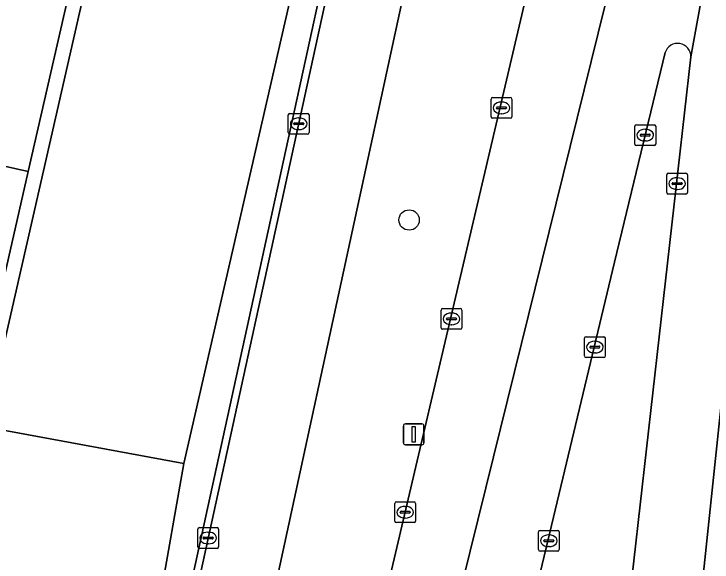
# Model space of a CAD drawing. Extents: x 160732 to 162107, y 387428 to 388479.
# Drawn here: x 162010.2 to 162043.77, y 387627.81 to 387654.14 of the extents above; entities that cross this region are included whole.
import ezdxf

# ---------------------------------------------------------------- set-up
doc = ezdxf.new("R2010")
doc.units = 0
for name, color, linetype in [('IMGEO_Berm_groen', 7, 'Continuous'), ('IMGEO_Boom', 7, 'Continuous'), ('IMGEO_Fietspad_gesloten', 7, 'Continuous'), ('IMGEO_Hek', 7, 'Continuous'), ('IMGEO_Kolk', 7, 'Continuous'), ('IMGEO_Lichtmast', 7, 'Continuous'), ('IMGEO_Pand', 7, 'Continuous'), ('IMGEO_Rijbaan_lokaal_open', 7, 'Continuous'), ('IMGEO_Rijbaan_regionaal_gesloten', 7, 'Continuous'), ('IMGEO_Verkeerseiland_groen', 7, 'Continuous')]:
    doc.layers.add(name, color=color, linetype=linetype)

msp = doc.modelspace()

# ---------------------------------------------------------------- linework, layer by layer
at = {"layer": 'IMGEO_Berm_groen'}
for points in [[(162078.939, 388086.659), (162076.265, 388053.874), (162063.587, 387938.826), (162058.212, 387890.638), (162045.271, 387774.61), (162041.163, 387745.007), (162038.136, 387726.282), (162034.793, 387707.612), (162031.801, 387692.315), (162031.23, 387689.642), (162028.125, 387675.112), (162018.37, 387632.538), (162017.199, 387625.902)], [(161983.221, 387479.765), (161992.515, 387489.107), (161993.746, 387500), (161995.111, 387512.365), (161996.899, 387524.195), (161999.346, 387534.66), (162000, 387536.886), (162001.965, 387543.576), (162010.062, 387568.114), (162011.339, 387572.056), (162014.383, 387581.39), (162016.098, 387586.6), (162020.922, 387601.792), (162023.646, 387610.041), (162025.518, 387616.202), (162027.21, 387622.492), (162038.971, 387672.62), (162043.416, 387694.444), (162045.786, 387706.079), (162050.875, 387735.171)], [(162017.041, 387619.091), (162032.317, 387688.968)], [(162036.123, 387688.22), (162020.951, 387618.232)], [(162017.199, 387625.902), (162018.37, 387632.538), (162008.802, 387634.295), (162009.195, 387625.439)]]:
    msp.add_lwpolyline(points, dxfattribs=at)
for points in [[(162019.621, 387681.702), (162022.415, 387695.08), (162022.419, 387695.104), (162021.725, 387695.205), (162018.941, 387681.857), (162016.203, 387669.862), (162013.542, 387658.207), (162010.887, 387646.573), (162008.114, 387634.427), (162008.229, 387634.4), (162008.802, 387634.295)], [(162028.125, 387675.112), (162031.23, 387689.642), (162022.419, 387695.104), (162022.415, 387695.08), (162019.621, 387681.702), (162008.802, 387634.295), (162018.37, 387632.538)]]:
    msp.add_lwpolyline(points, close=True, dxfattribs=at)
at = {"layer": 'IMGEO_Boom'}
msp.add_circle((162029.201, 387644.243), 0.489, dxfattribs=at)
at = {"layer": 'IMGEO_Fietspad_gesloten'}
msp.add_lwpolyline([(162020.951, 387618.232), (162036.123, 387688.22), (162032.644, 387688.883), (162017.375, 387619.041)], dxfattribs=at)
at = {"layer": 'IMGEO_Hek'}
for points in [[(162031.23, 387689.642), (162028.125, 387675.112), (162018.37, 387632.538)], [(162018.37, 387632.538), (162008.802, 387634.295)]]:
    msp.add_lwpolyline(points, dxfattribs=at)
at = {"layer": 'IMGEO_Kolk'}
for p, q in [((162033.218, 387650.13), (162034.07, 387650.13)), ((162033.143, 387649.204), (162033.143, 387650.056)), ((162033.631, 387649.91), (162033.656, 387649.91)), ((162034.144, 387650.056), (162034.144, 387649.204)), ((162033.402, 387649.624), (162033.402, 387649.636)), ((162033.84, 387649.587), (162033.442, 387649.587)), ((162033.445, 387649.673), (162033.843, 387649.673)), ((162033.886, 387649.636), (162033.886, 387649.624)), ((162023.394, 387648.441), (162023.394, 387649.293)), ((162023.469, 387649.367), (162024.321, 387649.367)), ((162023.882, 387649.147), (162023.907, 387649.147)), ((162024.395, 387649.293), (162024.395, 387648.441)), ((162034.07, 387649.13), (162033.218, 387649.13)), ((162033.654, 387649.35), (162033.629, 387649.35)), ((162023.653, 387648.861), (162023.653, 387648.873)), ((162024.091, 387648.824), (162023.693, 387648.824)), ((162023.696, 387648.91), (162024.094, 387648.91)), ((162024.137, 387648.873), (162024.137, 387648.861)), ((162040.06, 387647.894), (162040.06, 387648.746)), ((162040.135, 387648.82), (162040.987, 387648.82)), ((162041.061, 387648.746), (162041.061, 387647.894)), ((162023.905, 387648.587), (162023.88, 387648.587)), ((162040.548, 387648.6), (162040.573, 387648.6)), ((162024.321, 387648.367), (162023.469, 387648.367)), ((162040.319, 387648.314), (162040.319, 387648.326)), ((162040.757, 387648.277), (162040.359, 387648.277)), ((162040.362, 387648.363), (162040.76, 387648.363)), ((162040.803, 387648.326), (162040.803, 387648.314)), ((162040.987, 387647.82), (162040.135, 387647.82)), ((162040.571, 387648.04), (162040.546, 387648.04)), ((162041.59, 387645.564), (162041.59, 387646.416)), ((162041.665, 387646.49), (162042.517, 387646.49)), ((162042.591, 387646.416), (162042.591, 387645.564)), ((162042.078, 387646.27), (162042.103, 387646.27)), ((162041.849, 387645.984), (162041.849, 387645.996)), ((162042.287, 387645.947), (162041.889, 387645.947)), ((162041.892, 387646.033), (162042.29, 387646.033)), ((162042.101, 387645.71), (162042.076, 387645.71)), ((162042.333, 387645.996), (162042.333, 387645.984)), ((162042.517, 387645.49), (162041.665, 387645.49)), ((162030.74, 387639.064), (162030.74, 387639.916)), ((162030.815, 387639.99), (162031.667, 387639.99)), ((162031.228, 387639.77), (162031.253, 387639.77)), ((162031.741, 387639.916), (162031.741, 387639.064)), ((162030.999, 387639.484), (162030.999, 387639.496)), ((162031.437, 387639.447), (162031.039, 387639.447)), ((162031.042, 387639.533), (162031.44, 387639.533)), ((162031.483, 387639.496), (162031.483, 387639.484)), ((162031.667, 387638.99), (162030.815, 387638.99)), ((162031.251, 387639.21), (162031.226, 387639.21)), ((162037.639, 387637.707), (162037.639, 387638.559)), ((162037.714, 387638.633), (162038.566, 387638.633)), ((162038.127, 387638.413), (162038.152, 387638.413)), ((162038.64, 387638.559), (162038.64, 387637.707)), ((162037.898, 387638.127), (162037.898, 387638.139)), ((162038.336, 387638.09), (162037.938, 387638.09)), ((162037.941, 387638.176), (162038.339, 387638.176)), ((162038.382, 387638.139), (162038.382, 387638.127)), ((162038.15, 387637.853), (162038.125, 387637.853)), ((162038.566, 387637.633), (162037.714, 387637.633)), ((162028.517, 387629.773), (162028.517, 387630.625)), ((162028.592, 387630.699), (162029.444, 387630.699)), ((162029.518, 387630.625), (162029.518, 387629.773)), ((162029.005, 387630.479), (162029.03, 387630.479)), ((162028.776, 387630.193), (162028.776, 387630.205)), ((162029.214, 387630.156), (162028.816, 387630.156)), ((162028.819, 387630.242), (162029.217, 387630.242)), ((162029.26, 387630.205), (162029.26, 387630.193)), ((162029.444, 387629.699), (162028.592, 387629.699)), ((162029.028, 387629.919), (162029.003, 387629.919)), ((162019.042, 387628.535), (162019.042, 387629.387)), ((162019.117, 387629.461), (162019.969, 387629.461)), ((162020.043, 387629.387), (162020.043, 387628.535)), ((162035.424, 387628.401), (162035.424, 387629.253)), ((162035.499, 387629.327), (162036.351, 387629.327)), ((162036.425, 387629.253), (162036.425, 387628.401)), ((162019.301, 387628.955), (162019.301, 387628.967)), ((162019.739, 387628.918), (162019.341, 387628.918)), ((162019.344, 387629.004), (162019.742, 387629.004)), ((162019.53, 387629.241), (162019.555, 387629.241)), ((162019.785, 387628.967), (162019.785, 387628.955)), ((162035.912, 387629.107), (162035.937, 387629.107)), ((162019.553, 387628.681), (162019.528, 387628.681)), ((162035.683, 387628.821), (162035.683, 387628.833)), ((162036.121, 387628.784), (162035.723, 387628.784)), ((162035.726, 387628.87), (162036.124, 387628.87)), ((162036.167, 387628.833), (162036.167, 387628.821)), ((162019.969, 387628.461), (162019.117, 387628.461)), ((162036.351, 387628.327), (162035.499, 387628.327)), ((162035.935, 387628.547), (162035.91, 387628.547))]:
    msp.add_line(p, q, dxfattribs=at)
for points in [[(162033.218, 387650.13), (162034.07, 387650.13)], [(162033.143, 387649.204), (162033.143, 387650.056)], [(162034.144, 387650.056), (162034.144, 387649.204)], [(162023.394, 387648.441), (162023.394, 387649.293)], [(162023.469, 387649.367), (162024.321, 387649.367)], [(162024.395, 387649.293), (162024.395, 387648.441)], [(162034.07, 387649.13), (162033.218, 387649.13)], [(162040.06, 387647.894), (162040.06, 387648.746)], [(162040.135, 387648.82), (162040.987, 387648.82)], [(162041.061, 387648.746), (162041.061, 387647.894)], [(162024.321, 387648.367), (162023.469, 387648.367)], [(162040.987, 387647.82), (162040.135, 387647.82)], [(162041.59, 387645.564), (162041.59, 387646.416)], [(162041.665, 387646.49), (162042.517, 387646.49)], [(162042.591, 387646.416), (162042.591, 387645.564)], [(162042.517, 387645.49), (162041.665, 387645.49)], [(162030.74, 387639.064), (162030.74, 387639.916)], [(162030.815, 387639.99), (162031.667, 387639.99)], [(162031.741, 387639.916), (162031.741, 387639.064)], [(162031.667, 387638.99), (162030.815, 387638.99)], [(162037.639, 387637.707), (162037.639, 387638.559)], [(162037.714, 387638.633), (162038.566, 387638.633)], [(162038.64, 387638.559), (162038.64, 387637.707)], [(162038.566, 387637.633), (162037.714, 387637.633)], [(162028.517, 387629.773), (162028.517, 387630.625)], [(162028.592, 387630.699), (162029.444, 387630.699)], [(162029.518, 387630.625), (162029.518, 387629.773)], [(162029.444, 387629.699), (162028.592, 387629.699)], [(162019.042, 387628.535), (162019.042, 387629.387)], [(162019.117, 387629.461), (162019.969, 387629.461)], [(162020.043, 387629.387), (162020.043, 387628.535)], [(162035.424, 387628.401), (162035.424, 387629.253)], [(162035.499, 387629.327), (162036.351, 387629.327)], [(162036.425, 387629.253), (162036.425, 387628.401)], [(162019.969, 387628.461), (162019.117, 387628.461)], [(162036.351, 387628.327), (162035.499, 387628.327)]]:
    msp.add_lwpolyline(points, dxfattribs=at)
for centre, radius, start, end in [((162033.22, 387650.054), 0.0765, 91.552, 178.448), ((162033.22, 387650.054), 0.0765, 91.552, 178.448), ((162034.068, 387650.054), 0.0765, 1.552, 88.448), ((162034.068, 387650.054), 0.0765, 1.552, 88.448), ((162033.442, 387649.633), 0.0403, 85.8775, 175.7526), ((162033.439, 387649.623), 0.0366, 178.938, 274.7102), ((162033.843, 387649.63), 0.043, 264.8664, 352.4533), ((162033.847, 387649.635), 0.0386, 1.7309, 96.639), ((162023.471, 387649.291), 0.0765, 91.552, 178.448), ((162023.471, 387649.291), 0.0765, 91.552, 178.448), ((162024.319, 387649.291), 0.0765, 1.552, 88.448), ((162024.319, 387649.291), 0.0765, 1.552, 88.448), ((162033.22, 387649.206), 0.0765, 181.552, 268.448), ((162033.22, 387649.206), 0.0765, 181.552, 268.448), ((162034.068, 387649.206), 0.0765, 271.552, 358.448), ((162034.068, 387649.206), 0.0765, 271.552, 358.448), ((162023.693, 387648.87), 0.0403, 85.8775, 175.7526), ((162023.69, 387648.86), 0.0366, 178.938, 274.7102), ((162024.094, 387648.867), 0.043, 264.8664, 352.4533), ((162024.098, 387648.872), 0.0386, 1.7309, 96.639), ((162040.137, 387648.744), 0.0765, 91.552, 178.448), ((162040.137, 387648.744), 0.0765, 91.552, 178.448), ((162040.985, 387648.744), 0.0765, 1.552, 88.448), ((162040.985, 387648.744), 0.0765, 1.552, 88.448), ((162023.471, 387648.443), 0.0765, 181.552, 268.448), ((162023.471, 387648.443), 0.0765, 181.552, 268.448), ((162024.319, 387648.443), 0.0765, 271.552, 358.448), ((162024.319, 387648.443), 0.0765, 271.552, 358.448), ((162040.359, 387648.323), 0.0403, 85.8775, 175.7526), ((162040.356, 387648.313), 0.0366, 178.938, 274.7102), ((162040.76, 387648.32), 0.043, 264.8664, 352.4533), ((162040.764, 387648.325), 0.0386, 1.7309, 96.639), ((162040.137, 387647.896), 0.0765, 181.552, 268.448), ((162040.137, 387647.896), 0.0765, 181.552, 268.448), ((162040.985, 387647.896), 0.0765, 271.552, 358.448), ((162040.985, 387647.896), 0.0765, 271.552, 358.448), ((162041.667, 387646.414), 0.0765, 91.552, 178.448), ((162041.667, 387646.414), 0.0765, 91.552, 178.448), ((162042.515, 387646.414), 0.0765, 1.552, 88.448), ((162042.515, 387646.414), 0.0765, 1.552, 88.448), ((162041.889, 387645.993), 0.0403, 85.8775, 175.7526), ((162041.886, 387645.983), 0.0366, 178.938, 274.7102), ((162042.29, 387645.99), 0.043, 264.8664, 352.4533), ((162042.294, 387645.995), 0.0386, 1.7309, 96.639), ((162041.667, 387645.566), 0.0765, 181.552, 268.448), ((162041.667, 387645.566), 0.0765, 181.552, 268.448), ((162042.515, 387645.566), 0.0765, 271.552, 358.448), ((162042.515, 387645.566), 0.0765, 271.552, 358.448), ((162030.817, 387639.914), 0.0765, 91.552, 178.448), ((162030.817, 387639.914), 0.0765, 91.552, 178.448), ((162031.665, 387639.914), 0.0765, 1.552, 88.448), ((162031.665, 387639.914), 0.0765, 1.552, 88.448), ((162031.039, 387639.493), 0.0403, 85.8775, 175.7526), ((162031.036, 387639.483), 0.0366, 178.938, 274.7102), ((162031.44, 387639.49), 0.043, 264.8664, 352.4533), ((162031.444, 387639.495), 0.0386, 1.7309, 96.639), ((162030.817, 387639.066), 0.0765, 181.552, 268.448), ((162030.817, 387639.066), 0.0765, 181.552, 268.448), ((162031.665, 387639.066), 0.0765, 271.552, 358.448), ((162031.665, 387639.066), 0.0765, 271.552, 358.448), ((162037.716, 387638.557), 0.0765, 91.552, 178.448), ((162037.716, 387638.557), 0.0765, 91.552, 178.448), ((162038.564, 387638.557), 0.0765, 1.552, 88.448), ((162038.564, 387638.557), 0.0765, 1.552, 88.448), ((162037.938, 387638.136), 0.0403, 85.8775, 175.7526), ((162037.935, 387638.126), 0.0366, 178.938, 274.7102), ((162038.339, 387638.133), 0.043, 264.8664, 352.4533), ((162038.343, 387638.138), 0.0386, 1.7309, 96.639), ((162037.716, 387637.709), 0.0765, 181.552, 268.448), ((162037.716, 387637.709), 0.0765, 181.552, 268.448), ((162038.564, 387637.709), 0.0765, 271.552, 358.448), ((162038.564, 387637.709), 0.0765, 271.552, 358.448), ((162028.594, 387630.623), 0.0765, 91.552, 178.448), ((162028.594, 387630.623), 0.0765, 91.552, 178.448), ((162029.442, 387630.623), 0.0765, 1.552, 88.448), ((162029.442, 387630.623), 0.0765, 1.552, 88.448), ((162028.816, 387630.202), 0.0403, 85.8775, 175.7526), ((162028.813, 387630.192), 0.0366, 178.938, 274.7102), ((162029.217, 387630.199), 0.043, 264.8664, 352.4533), ((162029.221, 387630.204), 0.0386, 1.7309, 96.639), ((162028.594, 387629.775), 0.0765, 181.552, 268.448), ((162028.594, 387629.775), 0.0765, 181.552, 268.448), ((162029.442, 387629.775), 0.0765, 271.552, 358.448), ((162029.442, 387629.775), 0.0765, 271.552, 358.448), ((162019.119, 387629.385), 0.0765, 91.552, 178.448), ((162019.119, 387629.385), 0.0765, 91.552, 178.448), ((162019.967, 387629.385), 0.0765, 1.552, 88.448), ((162019.967, 387629.385), 0.0765, 1.552, 88.448), ((162035.501, 387629.251), 0.0765, 91.552, 178.448), ((162035.501, 387629.251), 0.0765, 91.552, 178.448), ((162036.349, 387629.251), 0.0765, 1.552, 88.448), ((162036.349, 387629.251), 0.0765, 1.552, 88.448), ((162019.341, 387628.964), 0.0403, 85.8775, 175.7526), ((162019.338, 387628.954), 0.0366, 178.938, 274.7102), ((162019.742, 387628.961), 0.043, 264.8664, 352.4533), ((162019.746, 387628.966), 0.0386, 1.7309, 96.639), ((162035.723, 387628.83), 0.0403, 85.8775, 175.7526), ((162035.72, 387628.82), 0.0366, 178.938, 274.7102), ((162036.124, 387628.827), 0.043, 264.8664, 352.4533), ((162036.128, 387628.832), 0.0386, 1.7309, 96.639), ((162019.119, 387628.537), 0.0765, 181.552, 268.448), ((162019.119, 387628.537), 0.0765, 181.552, 268.448), ((162019.967, 387628.537), 0.0765, 271.552, 358.448), ((162019.967, 387628.537), 0.0765, 271.552, 358.448), ((162035.501, 387628.403), 0.0765, 181.552, 268.448), ((162035.501, 387628.403), 0.0765, 181.552, 268.448), ((162036.349, 387628.403), 0.0765, 271.552, 358.448), ((162036.349, 387628.403), 0.0765, 271.552, 358.448)]:
    msp.add_arc(centre, radius, start, end, dxfattribs=at)
for centre, major_axis, ratio, start_param, end_param in [((162033.63, 387649.63), (-0.387, 0.002), 0.722429, 4.712389, 7.853982), ((162033.655, 387649.63), (-0.39, 0.002), 0.717154, 1.570796, 4.712389), ((162023.881, 387648.867), (-0.387, 0.002), 0.722429, 4.712389, 7.853982), ((162023.906, 387648.867), (-0.39, 0.002), 0.717154, 1.570796, 4.712389), ((162040.547, 387648.32), (-0.387, 0.002), 0.722429, 4.712389, 7.853982), ((162040.572, 387648.32), (-0.39, 0.002), 0.717154, 1.570796, 4.712389), ((162042.077, 387645.99), (-0.387, 0.002), 0.722429, 4.712389, 7.853982), ((162042.102, 387645.99), (-0.39, 0.002), 0.717154, 1.570796, 4.712389), ((162031.227, 387639.49), (-0.387, 0.002), 0.722429, 4.712389, 7.853982), ((162031.252, 387639.49), (-0.39, 0.002), 0.717154, 1.570796, 4.712389), ((162038.126, 387638.133), (-0.387, 0.002), 0.722429, 4.712389, 7.853982), ((162038.151, 387638.133), (-0.39, 0.002), 0.717154, 1.570796, 4.712389), ((162029.004, 387630.199), (-0.387, 0.002), 0.722429, 4.712389, 7.853982), ((162029.029, 387630.199), (-0.39, 0.002), 0.717154, 1.570796, 4.712389), ((162019.529, 387628.961), (-0.387, 0.002), 0.722429, 4.712389, 7.853982), ((162019.554, 387628.961), (-0.39, 0.002), 0.717154, 1.570796, 4.712389), ((162035.911, 387628.827), (-0.387, 0.002), 0.722429, 4.712389, 7.853982), ((162035.936, 387628.827), (-0.39, 0.002), 0.717154, 1.570796, 4.712389)]:
    msp.add_ellipse(centre, major_axis=major_axis, ratio=ratio, start_param=start_param, end_param=end_param, dxfattribs=at)
at = {"layer": 'IMGEO_Lichtmast'}
for p, q in [((162028.928, 387633.541), (162028.928, 387634.341)), ((162028.928, 387634.341), (162028.928, 387633.541)), ((162029.028, 387634.441), (162029.818, 387634.441)), ((162029.818, 387634.441), (162029.028, 387634.441)), ((162029.918, 387634.341), (162029.918, 387633.541)), ((162029.918, 387633.541), (162029.918, 387634.341)), ((162029.818, 387633.441), (162029.028, 387633.441)), ((162029.028, 387633.441), (162029.818, 387633.441))]:
    msp.add_line(p, q, dxfattribs=at)
msp.add_lwpolyline([(162029.348, 387634.316), (162029.498, 387634.316), (162029.498, 387633.566), (162029.348, 387633.566), (162029.348, 387634.316)], dxfattribs=at)
for centre, start, end in [((162029.028, 387634.341), 90, 180), ((162029.028, 387634.341), 90, 180), ((162029.818, 387634.341), 0, 90), ((162029.818, 387634.341), 360, 90), ((162029.028, 387633.541), 180, 270), ((162029.028, 387633.541), 180, 270), ((162029.818, 387633.541), 270, 0), ((162029.818, 387633.541), 270, 0)]:
    msp.add_arc(centre, 0.1, start, end, dxfattribs=at)
at = {"layer": 'IMGEO_Pand'}
for points in [[(162013.542, 387658.207), (162007.335, 387659.595), (162007.374, 387659.771), (162004.793, 387660.357), (162004.705, 387660.008), (162005.247, 387656.261), (162006.476, 387656), (162004.711, 387648.146), (162004.671, 387647.97), (162010.887, 387646.573)], [(162010.887, 387646.573), (162004.671, 387647.97), (162004.711, 387648.146), (162002.114, 387648.649), (162002.042, 387648.32), (162002.58, 387644.57), (162003.832, 387644.314), (162002.022, 387636.386), (162001.899, 387635.848), (162007.482, 387634.575), (162007.635, 387634.539), (162008.114, 387634.427)]]:
    msp.add_lwpolyline(points, close=True, dxfattribs=at)
at = {"layer": 'IMGEO_Rijbaan_lokaal_open'}
for points in [[(162032.644, 387688.883), (162032.317, 387688.968), (162017.041, 387619.091)], [(162017.375, 387619.041), (162032.644, 387688.883)]]:
    msp.add_lwpolyline(points, dxfattribs=at)
at = {"layer": 'IMGEO_Rijbaan_regionaal_gesloten'}
for points in [[(162010.771, 387558.998), (162014.876, 387571.828), (162023.571, 387598.28), (162029.156, 387616.28), (162033.257, 387632.856), (162040.305, 387661.344), (162043.37, 387676.388), (162044.752, 387686.025), (162048.12, 387709.504)], [(162045.786, 387706.079), (162043.416, 387694.444), (162038.971, 387672.62), (162027.21, 387622.492), (162025.518, 387616.202), (162023.646, 387610.041), (162020.922, 387601.792), (162016.098, 387586.6), (162014.383, 387581.39), (162011.339, 387572.056), (162010.062, 387568.114), (162001.965, 387543.576)], [(162042.756, 387652.083), (162048.791, 387685.235), (162044.752, 387686.025), (162043.37, 387676.388), (162040.305, 387661.344), (162033.257, 387632.856), (162029.156, 387616.28), (162023.571, 387598.28), (162014.876, 387571.828), (162010.771, 387558.998)], [(161999.545, 387489.107), (162000, 387493.165), (162000.744, 387500), (162001.92, 387510.839), (162003.342, 387520.717), (162005.124, 387529.178), (162008.267, 387540.197), (162023.566, 387586.883), (162028.452, 387602.325), (162032.234, 387614.315), (162033.919, 387620.661), (162039.087, 387642.212), (162041.515, 387652.286)]]:
    msp.add_lwpolyline(points, dxfattribs=at)
for points in [[(162042.724, 387621.214), (162049.426, 387684.861), (162050.39, 387694.019), (162048.791, 387685.235), (162042.756, 387652.083), (162039.713, 387625.165), (162036.9, 387600.281), (162031.055, 387548.094), (162030.195, 387540.61), (162030.122, 387540.189), (162030.037, 387539.846), (162028.306, 387524.144), (162028.223, 387523.424), (162026.491, 387507.982), (162026.057, 387504.125), (162025.602, 387500), (162024.34, 387488.562), (162024.302, 387488.202), (162022.405, 387472.158), (162021.125, 387460.77), (162020.423, 387455.113), (162023.71, 387454.878), (162026.095, 387475.901)], [(162045.809, 387619.589), (162053.173, 387684.484), (162049.426, 387684.861), (162042.724, 387621.214), (162026.095, 387475.901), (162023.71, 387454.878), (162027.256, 387454.624), (162027.862, 387460.083), (162031.024, 387487.802), (162035.798, 387530.42)]]:
    msp.add_lwpolyline(points, close=True, dxfattribs=at)
msp.add_arc((162042.121, 387652.096), 0.635, 358.797, 162.623, dxfattribs=at)
at = {"layer": 'IMGEO_Verkeerseiland_groen'}
for points in [[(162041.515, 387652.286), (162039.087, 387642.212), (162033.919, 387620.661), (162032.234, 387614.315), (162028.452, 387602.325), (162023.566, 387586.883), (162008.267, 387540.197), (162005.124, 387529.178), (162003.342, 387520.717), (162001.92, 387510.839), (162000.744, 387500), (162000, 387493.165), (161999.545, 387489.107), (162002.318, 387489.107), (162003.634, 387500), (162006.056, 387520.056), (162007.837, 387528.526), (162039.713, 387625.165)], [(162039.713, 387625.165), (162042.756, 387652.083)]]:
    msp.add_lwpolyline(points, dxfattribs=at)
msp.add_arc((162042.121, 387652.096), 0.635, 358.797, 162.623, dxfattribs=at)

doc.saveas('drawing.dxf')
